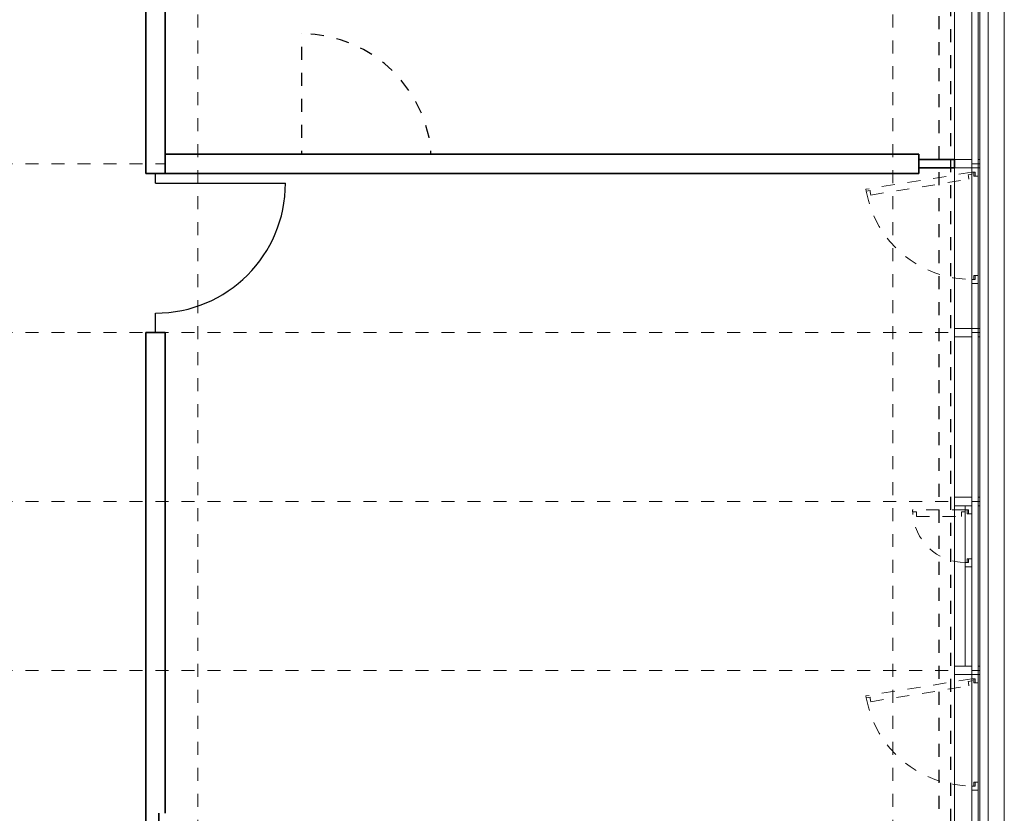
# Model space of a CAD drawing. Header units: metres. Extents: x -13 to 93, y -119 to 25.
# Tile 592 of 656: x 6.28 to 13.86, y -17.75 to -11.64. Entities that reach past the tile are written whole.
import ezdxf

# ---------------------------------------------------------------- set-up
doc = ezdxf.new("R2010")
doc.units = ezdxf.units.M
doc.header["$LTSCALE"] = 0.00508
doc.header["$PDMODE"] = 1
doc.header["$PDSIZE"] = -2
for name, pattern in [('STYLE_05', [0.19684, 0.069505, -0.127335]), ('STYLE_06', [1.0537, 0.590515, -0.19684, 0.069505, -0.19684]), ('STYLE_11', [0.393677, 0.196838, -0.196838]), ('STYLE_12', [0.20828, 0.069425, -0.138855])]:
    doc.linetypes.add(name, pattern=pattern)
for name, color, linetype, lineweight in [('3-3-0 AW Fassade', 7, 'Continuous', 18), ('3-3-4 AFenster', 7, 'Continuous', 25), ('3-3-8 Sonnenschutz', 7, 'Continuous', 18), ('3-4-0-2 IW GK', 7, 'Continuous', 35), ('3-4-0-5 Trennwand', 7, 'Continuous', 35), ('3-4-4 ITüren', 7, 'Continuous', 25), ('3-5-1-2 DeckenSprung VED', 7, 'STYLE_11', 25), ('3-5-9 DeckenSonstig VED', 7, 'STYLE_11', 25), ('Ans-Kante', 7, 'Continuous', 18), ('Plan-Achse', 1, 'STYLE_06', 18), ('Plan-Achsen-Fassade', 1, 'STYLE_06', 18)]:
    doc.layers.add(name, color=color, linetype=linetype, lineweight=lineweight)

# ---------------------------------------------------------------- blocks, each defined once
blk = doc.blocks.new('*U30')
at = {"linetype": 'STYLE_12'}
blk.add_wipeout([(20.8636, -4.8186), (20.9127, -4.8198), (20.9617, -4.8235), (21.0104, -4.8295), (21.0587, -4.8379), (21.1066, -4.8486), (21.1539, -4.8617), (21.2005, -4.8771), (21.2463, -4.8948), (21.2912, -4.9147), (21.335, -4.9367), (21.3777, -4.9609), (21.4192, -4.9872), (21.4593, -5.0154), (21.498, -5.0456), (21.5352, -5.0777), (21.5707, -5.1115), (21.6046, -5.1471), (21.6366, -5.1842), (21.6668, -5.2229), (21.6951, -5.2631), (21.7214, -5.3045), (21.7456, -5.3472), (21.7676, -5.3911), (21.7875, -5.436), (21.8052, -5.4818), (21.8206, -5.5284), (21.8337, -5.5757), (21.8444, -5.6236), (21.8528, -5.6719), (21.8588, -5.7206), (21.8624, -5.7696), (21.8636, -5.8186), (20.8636, -5.8186)], dxfattribs=at).dxf.layer = '3-4-4 ITüren'
at = {"layer": '3-4-4 ITüren', "linetype": 'STYLE_12'}
for p, q in [((20.8636, -5.8186), (20.8636, -4.8186)), ((20.8636, -5.8186), (20.8136, -5.8186)), ((21.9136, -5.8186), (21.8636, -5.8186))]:
    blk.add_line(p, q, dxfattribs=at)
blk.add_arc((20.8636, -5.8186), 1, 0, 90, dxfattribs=at)
blk = doc.blocks.new('*U31')
at = {"layer": '3-4-4 ITüren', "color": 7}
blk.add_blockref('*U30', (0, 0), dxfattribs=at)
at = {"layer": '3-4-4 ITüren', "linetype": 'STYLE_12'}
for p, q in [((20.8636, -5.8186), (20.7636, -5.8186)), ((21.8636, -5.8186), (22.0636, -5.8186))]:
    blk.add_line(p, q, dxfattribs=at)
blk = doc.blocks.new('TÜR_1.00 in 1.30 Feld')
at = {"layer": '3-4-4 ITüren', "linetype": 'Continuous', "lineweight": 5}
for p in [(0, 0), (1.225, 0)]:
    blk.add_point(p, dxfattribs=at)
blk.add_wipeout([(0.075, 1), (0.1241, 0.9988), (0.173, 0.9952), (0.2217, 0.9892), (0.2701, 0.9808), (0.318, 0.97), (0.3653, 0.9569), (0.4119, 0.9415), (0.4577, 0.9239), (0.5026, 0.904), (0.5464, 0.8819), (0.5891, 0.8577), (0.6306, 0.8315), (0.6707, 0.8032), (0.7094, 0.773), (0.7466, 0.741), (0.7821, 0.7071), (0.816, 0.6716), (0.848, 0.6344), (0.8782, 0.5957), (0.9065, 0.5556), (0.9327, 0.5141), (0.9569, 0.4714), (0.979, 0.4276), (0.9989, 0.3827), (1.0165, 0.3369), (1.0319, 0.2903), (1.045, 0.243), (1.0558, 0.1951), (1.0642, 0.1467), (1.0702, 0.098), (1.0738, 0.0491), (1.075, 0), (0.075, 0)]).dxf.layer = '3-4-4 ITüren'
at = {"layer": '3-4-4 ITüren'}
for p, q in [((0.075, 0), (0.075, 1)), ((0.075, 0), (0, 0)), ((1.225, 0), (1.075, 0))]:
    blk.add_line(p, q, dxfattribs=at)
blk.add_arc((0.075, 0), 1, 0, 90, dxfattribs=at)
blk = doc.blocks.new('S_Profil_Fassade_Büro')
at = {"layer": '3-3-0 AW Fassade', "color": 7}
blk.add_line((-0.132, 0), (-0.195, 0), dxfattribs=at)
for points in [[(-0.195, 0.0325), (-0.182, 0.0325), (-0.182, -0.0325), (-0.195, -0.0325)], [(-0.132, 0.0325), (0, 0.0325), (0, -0.0325), (-0.132, -0.0325)]]:
    blk.add_lwpolyline(points, close=True, dxfattribs=at)
blk = doc.blocks.new('S_Fenster_GR_Feld')
at = {"layer": '3-3-0 AW Fassade', "color": 7}
blk.add_lwpolyline([(-0.05, 1.2675), (0, 1.2675), (0, 0.9225), (-0.05, 0.9225)], close=True, dxfattribs=at)
at = {"color": 7}
blk.add_wipeout([(-0.05, 0.095), (-0.025, 0.095), (-0.015, 0.095), (-0.015, 0.065), (0, 0.065), (0, 0.89), (-0.015, 0.89), (-0.015, 0.86), (-0.025, 0.86), (-0.05, 0.86)], dxfattribs=at).dxf.layer = '3-3-0 AW Fassade'
at = {"layer": '3-3-0 AW Fassade', "color": 7}
blk.add_lwpolyline([(-0.05, 0.095), (-0.025, 0.095), (-0.015, 0.095), (-0.015, 0.065), (0, 0.065), (0, 0.89), (-0.015, 0.89), (-0.015, 0.86), (-0.025, 0.86), (-0.05, 0.86)], close=True, dxfattribs=at)
at = {"color": 7}
for points in [[(-0.025, 0.86), (-0.05, 0.86), (-0.05, 0.9225), (0, 0.9225), (0, 0.89), (-0.025, 0.89)], [(-0.025, 0.095), (-0.05, 0.095), (-0.05, 0.0325), (0, 0.0325), (0, 0.065), (-0.025, 0.065)]]:
    blk.add_wipeout(points, dxfattribs=at).dxf.layer = '3-3-0 AW Fassade'
at = {"layer": '3-3-0 AW Fassade', "color": 7}
for points in [[(-0.025, 0.86), (-0.05, 0.86), (-0.05, 0.9225), (0, 0.9225), (0, 0.89), (-0.025, 0.89)], [(-0.025, 0.095), (-0.05, 0.095), (-0.05, 0.0325), (0, 0.0325), (0, 0.065), (-0.025, 0.065)]]:
    blk.add_lwpolyline(points, close=True, dxfattribs=at)
at = {"layer": '3-3-0 AW Fassade', "color": 7, "linetype": 'STYLE_05'}
blk.add_lwpolyline([(0.0217, 0.1191), (0.0256, 0.0944), (0.0272, 0.0846), (-0.0024, 0.0798), (0, 0.065), (0.8145, 0.1961), (0.8121, 0.2109), (0.7825, 0.2061), (0.7809, 0.216), (0.777, 0.2407)], close=True, dxfattribs=at)
at = {"layer": '3-3-0 AW Fassade', "color": 7, "linetype": 'STYLE_05', "lineweight": 18}
blk.add_arc((0, 0.065), 0.825, 10.18312, 90, dxfattribs=at)
blk = doc.blocks.new('S_Fenster_GR_Feld_klein')
at = {"layer": '3-3-0 AW Fassade', "color": 7}
blk.add_lwpolyline([(-0.05, 1.2675), (0, 1.2675), (0, 0.9225), (-0.05, 0.9225)], close=True, dxfattribs=at)
at = {"color": 7}
blk.add_wipeout([(-0.025, 0.86), (-0.05, 0.86), (-0.05, 0.7975), (0, 0.7975), (0, 0.83), (-0.025, 0.83)], dxfattribs=at).dxf.layer = '3-3-0 AW Fassade'
at = {"layer": '3-3-0 AW Fassade', "color": 7}
blk.add_lwpolyline([(-0.025, 0.86), (-0.05, 0.86), (-0.05, 0.7975), (0, 0.7975), (0, 0.83), (-0.025, 0.83)], close=True, dxfattribs=at)
at = {"layer": '3-3-0 AW Fassade', "color": 7, "linetype": 'STYLE_05', "lineweight": 18}
blk.add_arc((0, 1.235), 0.405, 270, 357.8789, dxfattribs=at)
at = {"color": 7}
blk.add_wipeout([(-0.05, 1.205), (-0.015, 1.205), (-0.015, 1.235), (0, 1.235), (0, 0.83), (-0.015, 0.83), (-0.015, 0.86), (-0.05, 0.86)], dxfattribs=at).dxf.layer = '3-3-0 AW Fassade'
at = {"layer": '3-3-0 AW Fassade', "color": 7}
blk.add_lwpolyline([(-0.05, 1.205), (-0.015, 1.205), (-0.015, 1.235), (0, 1.235), (0, 0.83), (-0.015, 0.83), (-0.015, 0.86), (-0.05, 0.86)], close=True, dxfattribs=at)
at = {"color": 7}
blk.add_wipeout([(-0.025, 1.205), (-0.05, 1.205), (-0.05, 1.2675), (0, 1.2675), (0, 1.235), (-0.025, 1.235)], dxfattribs=at).dxf.layer = '3-3-0 AW Fassade'
at = {"color": 7, "lineweight": 18}
blk.add_wipeout([(-0.05, 0.7975), (0, 0.7975), (0, 0.0325), (-0.05, 0.0325)], dxfattribs=at).dxf.layer = '3-3-0 AW Fassade'
at = {"layer": '3-3-0 AW Fassade', "color": 7}
blk.add_lwpolyline([(-0.025, 1.205), (-0.05, 1.205), (-0.05, 1.2675), (0, 1.2675), (0, 1.235), (-0.025, 1.235)], close=True, dxfattribs=at)
at = {"layer": '3-3-0 AW Fassade', "color": 7, "linetype": 'STYLE_05'}
blk.add_lwpolyline([(0.03, 1.185), (0.03, 1.22), (0, 1.22), (0, 1.235), (0.405, 1.235), (0.405, 1.22), (0.375, 1.22), (0.375, 1.185)], close=True, dxfattribs=at)
at = {"layer": '3-3-0 AW Fassade', "color": 7, "lineweight": 18}
blk.add_lwpolyline([(-0.05, 0.7975), (0, 0.7975), (0, 0.0325), (-0.05, 0.0325)], close=True, dxfattribs=at)

msp = doc.modelspace()

# ---------------------------------------------------------------- linework, layer by layer
at = {"layer": '3-3-0 AW Fassade', "color": 7}
msp.add_lwpolyline([(13.607, -1.05), (13.657, -1.05), (13.657, -25.375), (13.607, -25.375)], close=True, dxfattribs=at)
at = {"layer": '3-4-0-5 Trennwand'}
for p, q in [((7.25, -10.15), (7.25, -12.825)), ((7.25, -14.05), (7.25, -17.75)), ((7.25, -14.05), (7.4, -14.05)), ((7.4, -14.05), (7.4, -17.75)), ((7.25, -17.75), (7.25, -20.115)), ((7.35, -17.75), (7.35, -20.115))]:
    msp.add_line(p, q, dxfattribs=at)
at = {"layer": 'Ans-Kante', "color": 8}
msp.add_line((13.67, -25.235), (13.67, -1.05), dxfattribs=at)
at = {"layer": 'Plan-Achsen-Fassade', "color": 9}
for p, q in [((-0.475, -12.75), (13.475, -12.75)), ((-0.475, -14.05), (13.475, -14.05)), ((-0.475, -15.35), (13.475, -15.35)), ((-0.475, -16.65), (13.475, -16.65))]:
    msp.add_line(p, q, dxfattribs=at)

# ---------------------------------------------------------------- block references
at = {"layer": '3-3-0 AW Fassade', "color": 7, "rotation": 180}
for p in [(13.475, -14.05), (13.475, -15.35), (13.475, -16.65)]:
    msp.add_blockref('S_Profil_Fassade_Büro', p, dxfattribs=at)

# ---------------------------------------------------------------- wipeouts: each hides what was drawn before it
at = {"color": 8}
msp.add_wipeout([(13.7325, -1.05), (13.8575, -1.05), (13.8575, -25.2725), (13.7325, -25.2725)], dxfattribs=at).dxf.layer = '3-3-8 Sonnenschutz'

# ---------------------------------------------------------------- next in the draw order: linework, layer by layer
at = {"layer": '3-3-8 Sonnenschutz', "color": 8}
msp.add_lwpolyline([(13.7325, -1.05), (13.8575, -1.05), (13.8575, -25.2725), (13.7325, -25.2725)], close=True, dxfattribs=at)

# ---------------------------------------------------------------- next in the draw order: block references
at = {"layer": '3-4-4 ITüren', "color": 7}
msp.add_blockref('*U31', (-12.41363701, -6.93135892), dxfattribs=at)

# ---------------------------------------------------------------- next in the draw order: wipeouts: each hides what was drawn before it
at = {"lineweight": 5}
msp.add_wipeout([(13.2, -12.675), (13.2, -12.825), (7.4, -12.825), (7.4, -12.675)], dxfattribs=at).dxf.layer = '3-4-0-2 IW GK'

# ---------------------------------------------------------------- next in the draw order: linework, layer by layer
at = {"layer": '3-4-0-2 IW GK'}
for p, q in [((7.4, -12.675), (7.4, -12.825)), ((13.2, -12.675), (7.4, -12.675)), ((13.2, -12.675), (13.2, -12.825)), ((13.2, -12.825), (7.4, -12.825))]:
    msp.add_line(p, q, dxfattribs=at)
at = {"layer": '3-4-0-5 Trennwand'}
for p in [(7.4, -10.15), (7.25, -12.825)]:
    msp.add_line(p, (7.4, -12.825), dxfattribs=at)

# ---------------------------------------------------------------- next in the draw order: block references
at = {"layer": '3-4-4 ITüren', "color": 7, "rotation": -90}
msp.add_blockref('TÜR_1.00 in 1.30 Feld', (7.325, -12.825), dxfattribs=at)

# ---------------------------------------------------------------- next in the draw order: wipeouts: each hides what was drawn before it
at = {"lineweight": 5}
msp.add_wipeout([(13.2, -12.7825), (13.2, -12.7175), (13.475, -12.7175), (13.475, -12.7825)], dxfattribs=at).dxf.layer = '3-4-0-2 IW GK'

# ---------------------------------------------------------------- next in the draw order: linework, layer by layer
at = {"layer": '3-4-0-2 IW GK'}
for p, q in [((13.2, -12.7175), (13.475, -12.7175)), ((13.2, -12.7825), (13.2, -12.7175)), ((13.475, -12.7825), (13.475, -12.7175)), ((13.2, -12.7825), (13.475, -12.7825))]:
    msp.add_line(p, q, dxfattribs=at)
at = {"layer": 'Ans-Kante', "color": 8}
msp.add_line((13.475, -19.2175), (13.475, -1.0825), dxfattribs=at)
at = {"layer": 'Plan-Achse'}
msp.add_line((7.65, -118.5), (7.65, 6.75), dxfattribs=at)

# ---------------------------------------------------------------- next in the draw order: block references
at = {"layer": '3-3-0 AW Fassade', "color": 7, "rotation": 180}
msp.add_blockref('S_Profil_Fassade_Büro', (13.475, -12.75), dxfattribs=at)

# ---------------------------------------------------------------- next in the draw order: block references
for p in [(13.607, -12.75), (13.607, -16.65)]:
    msp.add_blockref('S_Fenster_GR_Feld', p, dxfattribs=at)

# ---------------------------------------------------------------- next in the draw order: linework, layer by layer
at = {"layer": '3-5-1-2 DeckenSprung VED', "color": 7, "linetype": 'STYLE_11'}
msp.add_line((13.355, -19.315), (13.355, -1.0825), dxfattribs=at)
at = {"layer": '3-5-9 DeckenSonstig VED', "color": 7, "linetype": 'STYLE_05'}
msp.add_line((13.445, -25.415), (13.445, -0.165), dxfattribs=at)
at = {"layer": 'Plan-Achse'}
msp.add_line((13, -118.5), (13, 6.75), dxfattribs=at)

# ---------------------------------------------------------------- next in the draw order: block references
at = {"layer": '3-3-4 AFenster', "color": 7, "xscale": -1}
msp.add_blockref('S_Fenster_GR_Feld_klein', (13.557, -16.65), dxfattribs=at)

doc.saveas('drawing.dxf')
